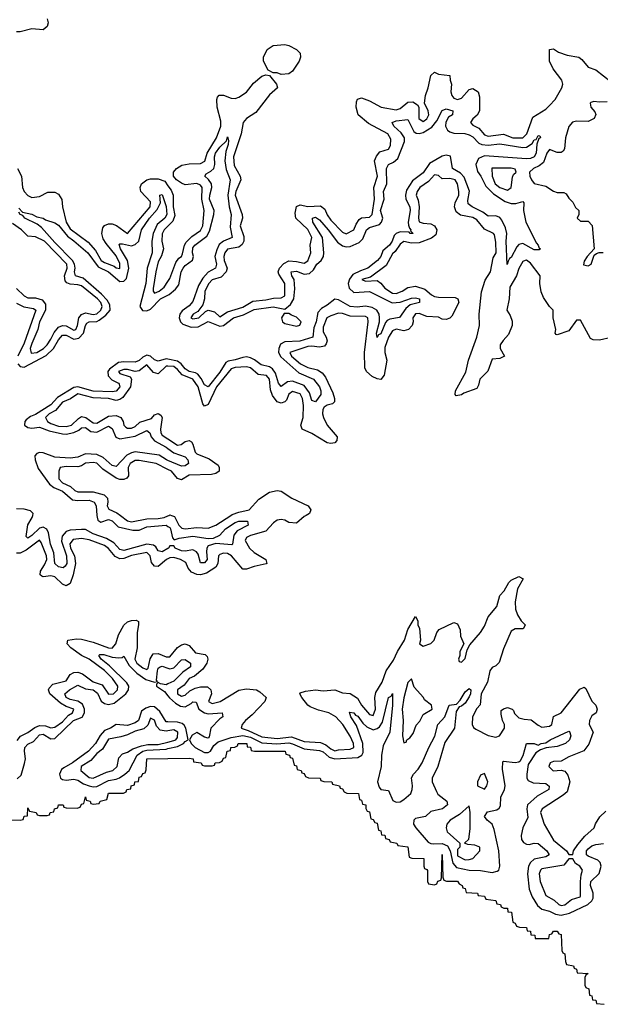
# Model space of a CAD drawing. Header units: inches. Extents: x 2710751 to 2829008, y 857003 to 965602.
# Tile 277 of 320: x 2789227 to 2792254, y 877450 to 882586. Entities that reach past the tile are written whole.
import ezdxf

# ---------------------------------------------------------------- set-up
doc = ezdxf.new("R2010")
doc.units = ezdxf.units.IN
doc.header["$MEASUREMENT"] = 0
for name, color, linetype in [('C7887', 7, 'Continuous'), ('C7888', 7, 'Continuous'), ('C7897', 7, 'Continuous'), ('C7898', 7, 'Continuous')]:
    doc.layers.add(name, color=color, linetype=linetype)

msp = doc.modelspace()

# ---------------------------------------------------------------- linework, layer by layer
at = {"layer": 'C7887', "color": 2}
for points, elevation in [([(2790000, 879828.3), (2789969.7, 879809.6), (2789950, 879815.1), (2789936.6, 879836.6), (2789924.7, 879844.7), (2789890, 879849.8), (2789770, 879817.4), (2789750, 879822.4), (2789717.2, 879857.2), (2789679.6, 879879.6), (2789610, 879904.2), (2789570, 879926.3), (2789550, 879926.6), (2789490, 879922.6), (2789470, 879916.9), (2789449, 879891), (2789445.1, 879865.1), (2789471.2, 879790), (2789472.6, 879750), (2789465.1, 879734.9), (2789453.1, 879726.9), (2789430, 879731.6), (2789409.8, 879749.8), (2789405.4, 879805.4), (2789387.6, 879850), (2789377.7, 879910), (2789368.5, 879928.5), (2789350, 879939.6), (2789330, 879934), (2789290, 879894.7), (2789270, 879881.6), (2789260.7, 879890), (2789270, 879950.7), (2789292.3, 879990), (2789295.1, 880000)], 2), ([(2789629.5, 880000), (2789630.4, 879990.4), (2789635.5, 879975.5), (2789650, 879965.5), (2789690, 879978.7), (2789710, 879972.2), (2789739.9, 879939.9), (2789817.4, 879922.6), (2789850, 879923.8), (2789890, 879940.3), (2789990, 879948.7), (2790000, 879942.9)], 2), ([(2789753, 880000), (2789790, 879972), (2789810, 879967.1), (2789890, 879982.4), (2789950, 879984.2), (2789981.2, 879990), (2790000, 879998.1)], 6), ([(2790000, 879773.5), (2789993, 879770), (2789950, 879733.6), (2789930, 879734.5), (2789915.1, 879755.1), (2789907.6, 879790), (2789890, 879806), (2789810, 879791.6), (2789770, 879775), (2789750, 879774), (2789725.8, 879785.8), (2789690, 879826.9), (2789670, 879842.4), (2789590, 879872.7), (2789550, 879879.8), (2789505.2, 879874.8), (2789488.6, 879851.4), (2789491.5, 879830), (2789513.4, 879790), (2789518.9, 879750), (2789506.3, 879690), (2789490, 879645.2), (2789470, 879632.3), (2789450, 879640.9), (2789410, 879680.5), (2789390, 879684.2), (2789350, 879679.3), (2789342.5, 879682.5), (2789334, 879690), (2789336, 879710), (2789357.4, 879742.6), (2789368, 879770), (2789366.6, 879790), (2789339.1, 879859.1), (2789330, 879871.6), (2789260.7, 879819.3), (2789230, 879802.4), (2789210, 879802.9)], 6), ([(2789213.9, 878826.1), (2789231.2, 878848.8), (2789270, 878868.4), (2789305.4, 878894.6), (2789330, 878903.6), (2789362.4, 878902.4), (2789390, 878892.2), (2789410, 878895.3), (2789450, 878924), (2789482, 878958), (2789502, 878970), (2789509.2, 878990), (2789470, 879003.1), (2789440.4, 879020.4), (2789384.5, 879070), (2789377, 879090), (2789380.5, 879099.5), (2789400.4, 879119.6), (2789470, 879138), (2789489.7, 879170.3), (2789510, 879181.3), (2789530, 879183.1), (2789554.3, 879174.3), (2789610, 879132.2), (2789657.2, 879117.2), (2789690, 879067), (2789716.2, 879070), (2789738, 879090), (2789739.7, 879110), (2789710.9, 879150), (2789670, 879190.9), (2789590, 879249.7), (2789549.8, 879269.7), (2789493.2, 879310), (2789475.3, 879330), (2789478, 879350), (2789523.9, 879356.1), (2789550, 879354.4), (2789610, 879338.3), (2789690, 879309.2), (2789710, 879307.8), (2789727.8, 879330), (2789742, 879378), (2789770, 879428), (2789790, 879444.4), (2789810, 879452.7), (2789833.7, 879453.7), (2789846, 879446), (2789847.3, 879430), (2789840.4, 879390), (2789840.3, 879310), (2789828.1, 879250), (2789838.7, 879230), (2789870, 879204.2), (2789890, 879196.3), (2789896.4, 879203.6), (2789907.8, 879252.2), (2789922.7, 879277.3), (2789950, 879280.4), (2789990, 879262.4), (2790000, 879262.7)], 6), ([(2789214.8, 878625.3), (2789234.2, 878645.8), (2789253.2, 878706.8), (2789258, 878730), (2789252.6, 878770), (2789254.7, 878790), (2789270, 878806.7), (2789298.4, 878821.6), (2789330, 878855.6), (2789350, 878858.9), (2789390, 878834.6), (2789410, 878836.5), (2789508, 878930), (2789552.6, 878947.4), (2789565.4, 878970), (2789565.7, 878990), (2789555.5, 879015.5), (2789531.2, 879031.2), (2789490, 879039.1), (2789469.7, 879050), (2789462.9, 879070), (2789486.6, 879090), (2789530, 879114.8), (2789570, 879095.8), (2789610, 879090.2), (2789632.7, 879072.7), (2789651.4, 879031.4), (2789670, 879018.7), (2789690, 879014.3), (2789719, 879021), (2789780.5, 879070), (2789794, 879090), (2789797, 879110), (2789786.6, 879126.6), (2789695.6, 879215.5), (2789651.8, 879250), (2789639.3, 879270), (2789645.1, 879274.9), (2789665.6, 879274.4), (2789710, 879260.3), (2789743.6, 879256.4), (2789760.9, 879259.1), (2789770, 879266), (2789797.5, 879217.5), (2789837.5, 879177.5), (2789884.4, 879144.4), (2789929.2, 879130.8), (2789946, 879134), (2789940.9, 879140.9), (2789946.4, 879190), (2789950, 879202.8), (2789959, 879210), (2789970, 879213.4), (2790000, 879203.6)], 2), ([(2790000, 879122), (2789990, 879117.2), (2789961.2, 879121.2), (2789950, 879128), (2789941, 879119), (2789941, 879110), (2789982, 879082), (2790000, 879058.2)], 2), ([(2790000, 878923.8), (2789990, 878924.2), (2789957.7, 878977.7), (2789930, 879002.4), (2789910, 879003.5), (2789884.8, 878995.2), (2789861.5, 878978.5), (2789846, 878930), (2789830, 878918.9), (2789790, 878904), (2789730, 878909.3), (2789701, 878890), (2789670, 878877.6), (2789647.1, 878852.9), (2789622, 878810), (2789586.7, 878770), (2789503, 878710), (2789456.9, 878683.1), (2789445.8, 878674.2), (2789435.3, 878650), (2789440.5, 878630), (2789450, 878623.1), (2789470, 878619.6), (2789510, 878623.6), (2789530, 878618.9), (2789559.4, 878599.4), (2789588.7, 878588.7), (2789610, 878584.2), (2789630, 878586.9), (2789690, 878618), (2789730, 878624.4), (2789748.2, 878631.8), (2789775.1, 878650), (2789797.3, 878670), (2789839.3, 878750), (2789869.9, 878770.1), (2789890, 878775.8), (2789990, 878781.6), (2790000, 878783.9)], 2), ([(2790000, 878876.9), (2789990, 878875.3), (2789960.3, 878880.3), (2789940.4, 878900.4), (2789930, 878932.7), (2789910, 878942.7), (2789894.6, 878905.4), (2789873.9, 878886.1), (2789830, 878874.2), (2789790, 878855.4), (2789754.9, 878845.1), (2789690, 878833), (2789659.1, 878780.9), (2789630, 878758), (2789597.8, 878722.2), (2789548.5, 878690), (2789545.5, 878670), (2789590, 878633.4), (2789610, 878628.9), (2789679.1, 878660.9), (2789712.7, 878670), (2789735.1, 878690), (2789744.5, 878735.5), (2789763.3, 878756.7), (2789790, 878766), (2789817.3, 878782.8), (2789862.2, 878797.8), (2789895.7, 878804.3), (2789950, 878806), (2790000, 878818)], 6), ([(2789132, 878412), (2789229, 878411), (2789246, 878414), (2789250, 878431.3), (2789267.3, 878432.7), (2789270, 878474), (2789278, 878458), (2789314, 878450), (2789318, 878438), (2789330, 878434), (2789370, 878434), (2789382, 878438), (2789386, 878450), (2789406, 878454), (2789408, 878470), (2789426, 878474), (2789430, 878490.8), (2789454, 878490), (2789458, 878478), (2789470, 878474), (2789527.3, 878472.7), (2789542, 878478), (2789550, 878494), (2789562, 878498), (2789570, 878532), (2789574, 878514), (2789594, 878510), (2789598, 878498), (2789610, 878494), (2789642, 878498), (2789646, 878510), (2789682, 878518), (2789690, 878551.3), (2789768, 878552), (2789782, 878558), (2789786, 878570), (2789806, 878574), (2789808, 878590), (2789826, 878594), (2789828, 878610), (2789847.3, 878612.7), (2789850, 878634), (2789862, 878638), (2789870, 878654), (2789882, 878658), (2789887.3, 878672.7), (2789890, 878730.4), (2790000, 878732.2)], -2)]:
    msp.add_lwpolyline(points, dxfattribs=dict(at, elevation=elevation))
at = {"layer": 'C7888', "color": 2}
for points, elevation in [([(2789370.5, 882590), (2789376.3, 882570), (2789370.7, 882550), (2789350, 882532.3), (2789290, 882538.3), (2789230, 882522.6), (2789210, 882521.7)], 6), ([(2789215.3, 881810), (2789237, 881770), (2789242.6, 881710), (2789250.5, 881690), (2789270, 881668), (2789290, 881659.1), (2789330, 881662.8), (2789374.6, 881685.4), (2789410, 881686), (2789430, 881676), (2789447.1, 881647.1), (2789450.7, 881610), (2789468.9, 881530), (2789490, 881494.9), (2789584.7, 881424.7), (2789621.8, 881381.8), (2789652.7, 881330), (2789670, 881318.9), (2789719.9, 881299.9), (2789730, 881290.7), (2789750, 881287.3), (2789750, 881313.2), (2789730, 881353.6), (2789677.7, 881417.7), (2789663.3, 881443.3), (2789655.6, 881470), (2789660.5, 881499.5), (2789670, 881513), (2789690, 881520.4), (2789710, 881521.3), (2789731.8, 881511.8), (2789790, 881470.8), (2789907.8, 881610), (2789910, 881635.1), (2789859.5, 881690), (2789854.5, 881710), (2789862.7, 881730), (2789889.6, 881750.4), (2789910, 881756.3), (2789950, 881756.3), (2789983.1, 881743.1), (2790000, 881719)], 6), ([(2789222, 881602), (2789242, 881582), (2789290, 881570.5), (2789316.8, 881556.8), (2789350, 881550.7), (2789361.4, 881541.4), (2789410, 881526.7), (2789430, 881513.4), (2789475.8, 881455.8), (2789510, 881432.6), (2789582.3, 881370), (2789636.3, 881296.3), (2789690.3, 881270), (2789750, 881220.3), (2789770, 881221.3), (2789784.2, 881235.8), (2789796.4, 881290), (2789789.8, 881330), (2789753, 881390), (2789746.5, 881413.5), (2789750, 881417.3), (2789763.9, 881416.1), (2789810, 881406.3), (2789830, 881413.7), (2789847.8, 881430), (2789862.3, 881490), (2789904.8, 881550), (2789944.1, 881595.9), (2789960.5, 881630), (2789958, 881670), (2789970, 881673.4), (2789990, 881611.3), (2789994.2, 881570), (2789983.7, 881550), (2789943.1, 881516.9), (2789922.3, 881470), (2789916.5, 881430), (2789918.3, 881370), (2789892.4, 881290), (2789885.2, 881210), (2789853.4, 881090), (2789868.1, 881068.1), (2789890, 881067.2), (2789910, 881076.5), (2789962, 881130), (2790000, 881149.2)], 2), ([(2789218, 880790), (2789230, 880777), (2789250, 880774), (2789366, 880834), (2789403.9, 880870), (2789430, 880916.4), (2789450, 880940.9), (2789470, 880940.3), (2789510, 880920.2), (2789535.8, 880924.2), (2789559.8, 880950), (2789569.8, 880990.2), (2789578, 881002), (2789589.8, 881010.2), (2789630, 881012.1), (2789642, 881018), (2789676.3, 881043.7), (2789699.1, 881070), (2789697.8, 881097.8), (2789682.8, 881122.8), (2789654.3, 881154.3), (2789557.5, 881237.5), (2789518, 881250), (2789512.8, 881270), (2789517.3, 881290), (2789513.7, 881310), (2789502.7, 881330), (2789410, 881423.1), (2789341.2, 881501.2), (2789318.9, 881518.9), (2789254, 881550), (2789243.7, 881563.7), (2789229.2, 881570), (2789222, 881582)], 2), ([(2789210, 881182.8), (2789250, 881144.9), (2789270, 881134.8), (2789310, 881135.5), (2789343.9, 881123.9), (2789362.4, 881102.4), (2789362, 881070), (2789330.4, 881010), (2789322, 880970), (2789290, 880897.2), (2789282.6, 880870), (2789287.2, 880847.2), (2789317.2, 880850), (2789351.2, 880870), (2789370, 880890.6), (2789390, 880919.1), (2789406.2, 880953.8), (2789430, 880982.4), (2789450, 880990.4), (2789470, 880988.9), (2789510, 880966), (2789519.3, 880970), (2789529.5, 880990), (2789535.8, 881030), (2789550, 881048.4), (2789570, 881057), (2789610, 881048.1), (2789630, 881052.2), (2789651, 881070), (2789657.3, 881090), (2789650.8, 881110), (2789632.1, 881130), (2789550, 881197.2), (2789530, 881203.5), (2789490, 881206.3), (2789473.5, 881213.5), (2789463.9, 881223.9), (2789460.5, 881250), (2789475.3, 881290), (2789473.1, 881310), (2789355.8, 881430), (2789310, 881452.8), (2789270, 881456), (2789236, 881490), (2789190, 881522)], 6), ([(2790000, 881508.9), (2789980.4, 881490), (2789970, 881468), (2789968.7, 881430), (2789976.3, 881390), (2789966.1, 881353.9), (2789950, 881322), (2789937.1, 881270), (2789922.9, 881182.9), (2789922.4, 881170), (2789930, 881159.1), (2789954.5, 881170), (2789979.6, 881190), (2790000, 881220.9)], 6), ([(2789210, 881108), (2789248.1, 881088.1), (2789298.6, 881078.6), (2789311.6, 881070), (2789250, 880898), (2789217.3, 880830)], 2), ([(2790000, 880814.2), (2789990, 880816.1), (2789950, 880805.1), (2789930, 880811.8), (2789910, 880831.5), (2789890, 880835.8), (2789870, 880825.7), (2789850, 880807.4), (2789830, 880798.7), (2789770, 880801.1), (2789743, 880797), (2789696.3, 880763.7), (2789687.6, 880750), (2789688.4, 880728.4), (2789707, 880707), (2789743, 880690), (2789745.1, 880685.1), (2789748.5, 880670), (2789730, 880648.6), (2789710, 880645), (2789610, 880648.2), (2789530, 880670.8), (2789510, 880667.8), (2789424.4, 880615.6), (2789390, 880576.8), (2789310, 880526.4), (2789283.4, 880516.6), (2789261.3, 880498.7), (2789254.9, 880490), (2789252.7, 880470), (2789270, 880458), (2789290, 880455.3), (2789330, 880460.3), (2789381.2, 880441.2), (2789450, 880425.5), (2789470, 880424.4), (2789510, 880432.2), (2789535.9, 880444.1), (2789550, 880457), (2789570, 880458.7), (2789598.4, 880438.4), (2789630, 880433.6), (2789690, 880465.3), (2789710, 880454), (2789728.1, 880408.1), (2789750, 880398.9), (2789830, 880413.4), (2789890, 880442.4), (2789905.5, 880430), (2789912.9, 880410), (2789929.3, 880389.3), (2789990, 880356.5), (2790000, 880349.1)], 2), ([(2790000, 880778.5), (2789990, 880779.3), (2789950, 880738.7), (2789924.7, 880744.7), (2789890, 880785.1), (2789850, 880754.7), (2789830, 880751.2), (2789790, 880761.3), (2789770, 880761.6), (2789743, 880750), (2789750, 880740.7), (2789802.4, 880722.4), (2789810.5, 880710), (2789804.2, 880670), (2789764.2, 880615.8), (2789750, 880605.1), (2789730, 880599.7), (2789690, 880609.6), (2789610, 880612.7), (2789530, 880634), (2789491.3, 880608.7), (2789450.5, 880590), (2789413.1, 880546.9), (2789381.6, 880530), (2789362.4, 880510), (2789373, 880490), (2789390, 880480.3), (2789430, 880466), (2789470, 880463.9), (2789498, 880470), (2789534, 880506), (2789550, 880515.8), (2789571.6, 880511.6), (2789610, 880482.6), (2789630, 880481.1), (2789690, 880517.1), (2789730, 880521.3), (2789754, 880510), (2789766, 880490), (2789770.7, 880470), (2789780.3, 880460.3), (2789790, 880455.5), (2789810, 880454.9), (2789830, 880464.4), (2789853.6, 880486.4), (2789913.6, 880506.4), (2789930, 880524), (2789950, 880530.8), (2789963.5, 880523.5), (2789970.5, 880510.5), (2789961.3, 880450), (2789962.4, 880430), (2789970, 880419.1), (2790000, 880399.4)], 6), ([(2790000, 880286.7), (2789992.3, 880290), (2789954.6, 880314.6), (2789829, 880331), (2789810, 880327.2), (2789786.3, 880313.7), (2789730, 880255.1), (2789710, 880260.4), (2789662.4, 880302.4), (2789630, 880318), (2789570, 880320.4), (2789530, 880303.5), (2789490, 880298), (2789410, 880303.1), (2789350, 880325.7), (2789330, 880327.8), (2789316.4, 880323.6), (2789306.7, 880310), (2789307.2, 880290), (2789324.1, 880244.1), (2789382.9, 880162.9), (2789405.1, 880145.1), (2789450, 880126), (2789502, 880082), (2789530, 880078), (2789590, 880079), (2789615.5, 880070), (2789625.3, 880050), (2789629.5, 880000)], 2), ([(2790000, 880239.3), (2789939.3, 880270), (2789850, 880287.3), (2789830, 880287.3), (2789802.4, 880270), (2789792.7, 880250), (2789794, 880206), (2789786, 880194), (2789770, 880186.6), (2789750, 880186.6), (2789730, 880195.1), (2789661.4, 880241.4), (2789630, 880272.4), (2789610, 880276.4), (2789570, 880272.6), (2789550, 880258.4), (2789530, 880252.8), (2789470, 880255.4), (2789438, 880250), (2789430.8, 880230), (2789430.7, 880190), (2789450.7, 880170), (2789491.7, 880151.7), (2789514, 880130), (2789530, 880123.1), (2789610, 880122.3), (2789667.7, 880107.7), (2789684.4, 880090), (2789687, 880070), (2789683.1, 880050), (2789692.2, 880032.2), (2789734.2, 880014.2), (2789753, 880000)], 6), ([(2789295.1, 880000), (2789298, 880010), (2789283.3, 880023.3), (2789250, 880033.3), (2789210, 880034)], 2)]:
    msp.add_lwpolyline(points, dxfattribs=dict(at, elevation=elevation))
at = {"layer": 'C7897', "color": 2}
for points, elevation in [([(2790720.5, 880000), (2790710, 879994), (2790670, 879959.3), (2790630, 879962.7), (2790610, 879974.5), (2790590, 879979.5), (2790570, 879975.6), (2790550, 879960.9), (2790510, 879918.4), (2790430, 879895.8), (2790410, 879885.2), (2790402.4, 879870), (2790424.9, 879830), (2790450, 879806), (2790511, 879770), (2790516, 879750), (2790512.7, 879747.3), (2790450, 879733.6), (2790410, 879719.5), (2790390, 879719.3), (2790331.6, 879790), (2790310, 879801.1), (2790290, 879803.5), (2790270, 879796.9), (2790263.1, 879790), (2790260.4, 879750), (2790250.3, 879729.7), (2790201.2, 879698.8), (2790170, 879689.6), (2790150, 879691.2), (2790123.5, 879703.5), (2790105.1, 879725.1), (2790093.9, 879753.9), (2790065.2, 879770), (2790030, 879779.7), (2790010, 879778.5), (2790000, 879773.5)], 6), ([(2790000, 879998.1), (2790004.4, 880000)], 6), ([(2790000, 879942.9), (2790010, 879937.1), (2790014.3, 879930), (2790023.5, 879883.5), (2790032, 879872), (2790058.9, 879881.1), (2790130, 879891.3), (2790210, 879880.5), (2790238, 879882), (2790270, 879896.3), (2790300.7, 879930), (2790350, 879963.7), (2790370, 879970.2), (2790414, 879970), (2790418, 879950), (2790361, 879919), (2790343.1, 879896.9), (2790337.3, 879850), (2790333.5, 879846.5), (2790250, 879854), (2790210, 879841.2), (2790203, 879830), (2790200.4, 879810), (2790203.8, 879770), (2790190, 879752.3), (2790170, 879753.2), (2790157.4, 879797.4), (2790149.7, 879809.7), (2790130, 879820.5), (2790090, 879813.3), (2790070, 879815.1), (2790037.2, 879830), (2790030, 879842), (2790010, 879842), (2790002.8, 879830), (2790000, 879828.3)], 2), ([(2790018, 880000), (2790034.9, 879994.9), (2790057, 879950), (2790073.3, 879933.3), (2790090, 879929.2), (2790150, 879936.5), (2790210, 879934), (2790249.3, 879950), (2790328.4, 880000)], 6), ([(2790000, 879262.7), (2790010, 879263), (2790049.7, 879310.3), (2790070, 879325.5), (2790090, 879330.6), (2790110, 879320.7), (2790143.6, 879283.6), (2790194.4, 879274.4), (2790204.9, 879264.9), (2790208, 879250), (2790202.4, 879230), (2790181.8, 879198.2), (2790137.7, 879162.2), (2790110, 879149.3), (2790084.6, 879115.4), (2790050.8, 879090), (2790050, 879068.7), (2790070, 879058), (2790090, 879063), (2790114.2, 879085.8), (2790141.5, 879098.6), (2790170, 879106.7), (2790206, 879106), (2790224, 879090), (2790228, 879070), (2790211, 879030), (2790230, 879019.1), (2790273.2, 879030), (2790370, 879088), (2790410, 879096.3), (2790462, 879090), (2790479.9, 879079.9), (2790511.3, 879050), (2790506, 879030), (2790439.5, 878960.5), (2790404, 878930), (2790387.3, 878910), (2790381, 878890), (2790418.8, 878878.8), (2790490, 878844.5), (2790570, 878837.3), (2790644.5, 878844.5), (2790710, 878821.5), (2790795.1, 878815.1), (2790823.7, 878803.7), (2790850, 878781.7), (2790870, 878772), (2790890, 878777.6), (2790950, 878780.4), (2790969.2, 878790), (2790966.6, 878810), (2790950, 878849), (2790911.5, 878910), (2790874.5, 878950), (2790839, 878970), (2790784.2, 878984.2), (2790741.2, 879001.2), (2790729, 879010), (2790698, 879050), (2790688, 879070), (2790690, 879074), (2790716.4, 879083.6), (2790769.2, 879090.8), (2790810, 879084.9), (2790869.3, 879090.7), (2790910, 879075.5), (2790950, 879070.5), (2790987.6, 879047.6), (2791010, 879010.7), (2791050, 878962), (2791070, 878956), (2791081.6, 878990), (2791078.4, 879050), (2791083.3, 879076.7), (2791116.2, 879130), (2791137, 879190), (2791175.1, 879244.9), (2791196.2, 879290), (2791232.7, 879350), (2791250, 879404.7), (2791290, 879472), (2791302, 879450), (2791302, 879430), (2791310.7, 879410), (2791316, 879350), (2791312, 879330), (2791330, 879318), (2791370, 879332), (2791388, 879350), (2791402, 879390), (2791414.6, 879405.4), (2791490, 879442), (2791510, 879434), (2791523.6, 879403.6), (2791524.7, 879370), (2791542, 879330), (2791522, 879290), (2791522, 879270), (2791514, 879250), (2791518, 879238), (2791530, 879234), (2791550, 879254), (2791560.4, 879299.6), (2791574.6, 879325.4), (2791628.7, 879390), (2791650, 879422), (2791669.3, 879470.7), (2791714.8, 879525.2), (2791730, 879582), (2791753.6, 879606.4), (2791778, 879650), (2791790, 879662), (2791830, 879682), (2791852, 879670), (2791822.8, 879617.2), (2791810.8, 879550), (2791811.1, 879511.1), (2791822, 879482), (2791842, 879450), (2791862, 879430), (2791859.6, 879420.4), (2791851.1, 879408.9), (2791810, 879409.3), (2791790, 879396), (2791750, 879304), (2791726.5, 879233.5), (2791710, 879216.2), (2791690, 879206.6), (2791678.4, 879190), (2791665.7, 879130), (2791632.4, 879070), (2791627.9, 879012.1), (2791610, 878993.2), (2791587, 878950), (2791586, 878910), (2791593.7, 878893.7), (2791604.4, 878884.4), (2791670, 878852.7), (2791710, 878844), (2791728, 878850), (2791755.3, 878890), (2791755.3, 878910), (2791744, 878930), (2791736.4, 878963.6), (2791738, 878982), (2791748.7, 878991.3), (2791770, 878998), (2791794, 878990), (2791802, 878982), (2791806.4, 878966.4), (2791830, 878944.7), (2791856.9, 878936.9), (2791894.4, 878934.4), (2791930, 878906), (2791950, 878896), (2791990, 878901), (2792002, 878910), (2792009.3, 878950.7), (2792050, 878970.8), (2792146.8, 879093.2), (2792170, 879104.7), (2792178, 879098), (2792210, 879031.3), (2792231.3, 879010), (2792238, 878990), (2792232, 878970), (2792210, 878955.3), (2792197.3, 878930), (2792196, 878910), (2792216, 878870), (2792193.4, 878806.6), (2792167.5, 878772.5), (2792090, 878741.2), (2792050, 878719), (2792010, 878717.2), (2791992, 878710), (2791986, 878690), (2792008.1, 878668.1), (2792050, 878671.3), (2792070, 878666), (2792085.2, 878645.2), (2792094.8, 878610), (2792081, 878559), (2792059.9, 878540.1), (2791951.3, 878470), (2791942.8, 878450), (2791961, 878390), (2792010, 878306.8), (2792078, 878250), (2792090, 878232), (2792110, 878232), (2792115.1, 878250), (2792137.1, 878282.9), (2792173.8, 878326.2), (2792222, 878370), (2792229.1, 878390.9), (2792252, 878428), (2792282.5, 878457.5)], 6), ([(2790000, 879203.6), (2790010, 879200.4), (2790030, 879205.5), (2790070, 879246), (2790090, 879248.2), (2790117.1, 879230), (2790118.4, 879210), (2790078.4, 879181.6), (2790030, 879136.2), (2790000, 879122)], 2), ([(2790000, 879058.2), (2790007.8, 879047.8), (2790040, 879020), (2790065.1, 879005.1), (2790090, 879002), (2790121.5, 879018.6), (2790130, 879027.7), (2790146.8, 879026.8), (2790161.3, 878990), (2790190, 878970.2), (2790210, 878965.7), (2790282, 878970), (2790286, 878950), (2790270, 878939.3), (2790223.8, 878890), (2790214.9, 878845.1), (2790210, 878839), (2790190, 878843.6), (2790150, 878867), (2790126.2, 878853.8), (2790113, 878830), (2790121.3, 878810), (2790142.3, 878790), (2790190, 878763.5), (2790210, 878763.6), (2790221.6, 878770), (2790239.5, 878800.5), (2790261.2, 878818.8), (2790330, 878842.5), (2790390, 878852.2), (2790430, 878843.2), (2790490, 878813.5), (2790568, 878808), (2790630, 878813.7), (2790650, 878809.3), (2790710, 878782.6), (2790790, 878774.4), (2790810, 878767), (2790839.9, 878739.9), (2790870, 878731.2), (2790990, 878736.9), (2791011, 878749), (2791017.2, 878762.8), (2791016.4, 878810), (2790983.5, 878903.5), (2790954, 878950), (2790946.3, 878973.7), (2790970, 878970.5), (2790978.5, 878958.5), (2790990, 878953), (2791015.8, 878915.8), (2791037.3, 878897.3), (2791070, 878882.4), (2791090, 878888), (2791102.5, 878897.5), (2791118.5, 878921.5), (2791149.6, 879050), (2791163.1, 879056.9), (2791170, 879071.3), (2791170.3, 879010.3), (2791157.4, 878870), (2791121.5, 878798.5), (2791113.4, 878750), (2791111.8, 878690), (2791093.4, 878610), (2791102, 878582), (2791110, 878571.3), (2791150, 878566), (2791172.3, 878512.3), (2791190, 878503.8), (2791210, 878506.7), (2791230, 878518), (2791266, 878550), (2791274, 878570), (2791275.6, 878590), (2791270, 878630.8), (2791279.6, 878650), (2791303.9, 878676.1), (2791326, 878710), (2791359.6, 878790), (2791391.1, 878848.9), (2791406.9, 878910), (2791443.5, 878950), (2791466.6, 879010), (2791504, 879016), (2791523.7, 879036.3), (2791550, 879080.7), (2791570, 879097.3), (2791578.8, 879090), (2791577.1, 879070), (2791570, 879054), (2791550, 879021.2), (2791530, 879005.2), (2791518, 879002), (2791502, 878978), (2791494, 878890), (2791444, 878816), (2791407, 878690), (2791377.6, 878630), (2791377.6, 878610), (2791399.4, 878559.4), (2791406.9, 878546.9), (2791453.4, 878510), (2791457.3, 878490), (2791431, 878470), (2791370, 878456.2), (2791342.8, 878430), (2791290, 878419.5), (2791281.6, 878410), (2791280.4, 878390), (2791292.2, 878370), (2791356.5, 878296.5), (2791370, 878288.7), (2791386.5, 878286.5), (2791430, 878289.2), (2791456.7, 878276.7), (2791470.8, 878250.8), (2791486, 878186), (2791504, 878164), (2791570, 878149), (2791630, 878148.7), (2791690, 878138), (2791716.3, 878143.7), (2791725.1, 878150), (2791729.7, 878170), (2791725.4, 878250), (2791701.6, 878361.6), (2791689.7, 878389.7), (2791663.7, 878410), (2791649.7, 878430), (2791666.7, 878453.3), (2791714.9, 878465.1), (2791727.6, 878472.4), (2791734, 878486), (2791736.2, 878530), (2791755.1, 878570), (2791758, 878590), (2791743.7, 878676.3), (2791746, 878714), (2791750, 878718), (2791810, 878710.4), (2791830, 878714.8), (2791838.4, 878721.6), (2791852.5, 878747.5), (2791870, 878811), (2791910, 878811), (2791930, 878802), (2791946, 878810), (2791970, 878814), (2791993.2, 878830), (2792090, 878874.8), (2792093, 878873), (2792100.7, 878850), (2792093.4, 878830), (2792073.4, 878810), (2792030, 878794), (2791972.5, 878787.5), (2791942, 878778), (2791918, 878762), (2791878.5, 878701.5), (2791870.6, 878650), (2791870.7, 878630), (2791877.3, 878617.3), (2791904.7, 878604.7), (2791970, 878601.6), (2791987.1, 878587.1), (2791984.9, 878570), (2791924.8, 878535.2), (2791874.4, 878490), (2791870.3, 878470), (2791875.4, 878424.6), (2791850.3, 878370), (2791841.3, 878330), (2791843, 878310), (2791854, 878294), (2791870, 878284.9), (2791883.4, 878283.4), (2791910, 878290.3), (2791930, 878288), (2791974.9, 878250), (2791987.3, 878230), (2791970, 878219.6), (2791910, 878207.8), (2791890.2, 878189.8), (2791879.5, 878170), (2791874.3, 878130), (2791882.4, 878050), (2791899.5, 878010), (2791926.1, 877966.1), (2791950, 877946.4), (2791990, 877935.3), (2792020, 877920), (2792050, 877915.6), (2792094.1, 877925.9), (2792188.9, 877971.1), (2792209.7, 877990), (2792216.4, 878003.6), (2792216.9, 878030), (2792202.2, 878070), (2792204.7, 878090), (2792247.6, 878132.4), (2792259.1, 878170), (2792253.3, 878190), (2792242, 878202), (2792190, 878222.4), (2792181.6, 878230), (2792181.3, 878250), (2792190, 878261.6), (2792210, 878276), (2792230, 878283.7), (2792270, 878288.2)], 2), ([(2790000, 878783.9), (2790050, 878795.4), (2790080.5, 878810), (2790090, 878821.6), (2790105.2, 878830), (2790093.2, 878890), (2790085.4, 878905.4), (2790074, 878914), (2790050, 878921.7), (2790000, 878923.8)], 2), ([(2790000, 878818), (2790030, 878825.2), (2790040.7, 878830), (2790050, 878842), (2790050.9, 878870), (2790030, 878881.7), (2790000, 878876.9)], 6), ([(2790000, 878732.2), (2790110, 878734), (2790132, 878730), (2790134, 878714), (2790174, 878710), (2790178, 878698), (2790190, 878694), (2790230, 878694), (2790242, 878698), (2790246, 878710), (2790268.4, 878711.6), (2790282, 878718), (2790290, 878734), (2790302, 878738), (2790308, 878770), (2790326, 878774), (2790328, 878790), (2790348.7, 878791.3), (2790362, 878798), (2790366, 878810), (2790411.3, 878810), (2790412.7, 878792.7), (2790430, 878791.3), (2790434, 878774), (2790451.1, 878771.1), (2790612, 878770), (2790614, 878754), (2790634, 878750), (2790638, 878738), (2790650, 878734), (2790658, 878698), (2790670, 878694), (2790674, 878674), (2790694, 878670), (2790698, 878658), (2790710, 878654), (2790718, 878638), (2790732, 878632), (2790794, 878630), (2790798, 878618), (2790812.7, 878612.7), (2790854, 878610), (2790858, 878598), (2790894, 878590), (2790898, 878578), (2790910, 878574), (2790918, 878558), (2790932, 878552), (2790994, 878550), (2790998, 878518), (2791010, 878514), (2791014, 878494), (2791031.3, 878490), (2791032, 878472), (2791038, 878458), (2791050, 878454), (2791058, 878418), (2791070, 878414), (2791078, 878398), (2791090, 878394), (2791098, 878358), (2791110, 878354), (2791114, 878334), (2791130, 878332), (2791134, 878314), (2791154, 878310), (2791158, 878298), (2791194, 878290), (2791198, 878278), (2791250, 878272), (2791258, 878218), (2791272, 878212), (2791334, 878210), (2791334, 878170), (2791338, 878158), (2791350, 878154), (2791352.7, 878147.3), (2791354, 878090), (2791358, 878078), (2791390, 878074), (2791402, 878078), (2791407.3, 878092.7), (2791422, 878098), (2791426, 878110), (2791430, 878230.6), (2791432.7, 878112.7), (2791438, 878098), (2791452.7, 878092.7), (2791510, 878092), (2791518, 878078), (2791534, 878070), (2791538, 878058), (2791550, 878054), (2791554, 878034), (2791614, 878030), (2791618, 878018), (2791650, 878014), (2791658, 877998), (2791710, 877992), (2791714, 877974), (2791734, 877970), (2791738, 877958), (2791751.6, 877951.6), (2791770, 877951), (2791772.7, 877932.7), (2791791.3, 877930), (2791798, 877878), (2791810, 877874), (2791818, 877858), (2791832, 877852), (2791870, 877851), (2791872.7, 877832.7), (2791890, 877831.3), (2791892.7, 877812.7), (2791912, 877810), (2791914, 877794), (2791986, 877794), (2791990, 877814), (2792002, 877818), (2792010, 877832), (2792030, 877832), (2792038, 877818), (2792050, 877814), (2792054, 877730), (2792058, 877718), (2792070, 877714), (2792072.7, 877672.7), (2792078, 877658), (2792114, 877650), (2792118, 877638), (2792130, 877634), (2792134, 877614), (2792191, 877610), (2792178, 877602), (2792174, 877590), (2792174, 877550), (2792178, 877538), (2792194, 877530), (2792198, 877498), (2792210, 877494), (2792214, 877474), (2792230, 877472), (2792234, 877454), (2792274, 877450)], -2)]:
    msp.add_lwpolyline(points, dxfattribs=dict(at, elevation=elevation))
at = {"layer": 'C7897', "color": 2, "elevation": 6}
for points in [[(2791270, 879148), (2791250, 879128), (2791230, 879048), (2791221.3, 878990), (2791225.5, 878930), (2791222.8, 878850), (2791230, 878814), (2791242, 878818), (2791246, 878830), (2791260.4, 878839.6), (2791278, 878862), (2791294.6, 878905.4), (2791313.6, 878926.4), (2791330, 878962), (2791378, 878990), (2791374, 879010), (2791338, 879038), (2791332.3, 879050), (2791284.5, 879104.5)], [(2791650, 878653.2), (2791630, 878646), (2791614, 878610), (2791614, 878590), (2791650, 878572), (2791662, 878590), (2791668, 878610)], [(2791570, 878486), (2791520.4, 878439.6), (2791470.8, 878410), (2791454.8, 878390), (2791451, 878370), (2791456, 878350), (2791522, 878290), (2791522, 878270), (2791510, 878258), (2791510, 878224), (2791550, 878203.8), (2791570, 878204.9), (2791589.3, 878210.7), (2791626, 878250), (2791626, 878270), (2791600.4, 878280.4), (2791563.1, 878283.1), (2791546, 878290), (2791568.9, 878311.1), (2791575.5, 878364.5), (2791576, 878450)], [(2792110, 878208), (2792090, 878208), (2792064.7, 878175.3), (2791950, 878156), (2791942.8, 878150), (2791934.8, 878130), (2791940.7, 878090), (2791970, 878018), (2792013.2, 877993.2), (2792038, 877970), (2792050, 877965.5), (2792070, 877968.4), (2792104.1, 877995.9), (2792148.9, 878011.1), (2792150, 878014), (2792151.3, 878090), (2792154.5, 878125.5), (2792162, 878150), (2792148, 878170), (2792125.2, 878185.2)]]:
    msp.add_lwpolyline(points, close=True, dxfattribs=at)
at = {"layer": 'C7898', "color": 2}
for points, elevation in [([(2790000, 881220.9), (2790010, 881236), (2790040.6, 881319.4), (2790057.7, 881342.3), (2790070, 881350.8), (2790076.4, 881363.6), (2790085.6, 881410), (2790094.3, 881425.7), (2790125.2, 881454.8), (2790170, 881486.4), (2790181.3, 881510), (2790189.5, 881590), (2790176.4, 881650), (2790178.7, 881710), (2790170, 881722), (2790150, 881731.1), (2790090, 881723.7), (2790070, 881732.3), (2790045.2, 881750), (2790029, 881770), (2790029, 881790), (2790044, 881810), (2790073.4, 881826.6), (2790110, 881834), (2790170, 881835.3), (2790193, 881847), (2790205.1, 881890), (2790253.5, 881970), (2790275.8, 882030), (2790276.5, 882056.5), (2790256.2, 882130), (2790255.3, 882170), (2790258, 882182), (2790267.3, 882192.7), (2790290, 882192), (2790330, 882176.4), (2790350, 882175.3), (2790370, 882182.3), (2790410, 882207), (2790446, 882254), (2790489.2, 882290.8), (2790510, 882298), (2790530, 882294), (2790566, 882250), (2790571, 882230), (2790530, 882194.5), (2790459.1, 882100.9), (2790409.3, 882070.7), (2790392.4, 882050), (2790381.5, 881990), (2790341.3, 881870), (2790345.1, 881825.1), (2790376.4, 881770), (2790380.3, 881750), (2790353.4, 881690), (2790350.3, 881670), (2790387, 881570), (2790388.7, 881550), (2790376.4, 881510), (2790395.2, 881455.3), (2790395.3, 881430), (2790386.8, 881413.2), (2790370, 881399.7), (2790310, 881389.5), (2790297, 881370), (2790292.2, 881350), (2790294, 881330), (2790308.7, 881290), (2790303.1, 881270), (2790277.4, 881242.6), (2790230, 881229.5), (2790212.7, 881210), (2790192.7, 881170), (2790190.7, 881130), (2790182.4, 881097.6), (2790155.6, 881064.4), (2790130.8, 881050), (2790118.8, 881030), (2790130, 881025.3), (2790161.2, 881030), (2790196.1, 881063.9), (2790210, 881070.8), (2790242.6, 881062.6), (2790270, 881035.5), (2790310, 881062.6), (2790390, 881085.5), (2790443.3, 881116.7), (2790510, 881124.4), (2790550, 881134), (2790590, 881134.9), (2790610, 881144.9), (2790609.5, 881210), (2790577.7, 881257.7), (2790574.7, 881270), (2790582.4, 881290), (2790605.1, 881314.9), (2790630, 881327.2), (2790670, 881324.6), (2790710, 881315.5), (2790730, 881327.7), (2790745.2, 881370), (2790742, 881410), (2790749.4, 881450), (2790730, 881491.6), (2790666.6, 881550), (2790663.3, 881576.7), (2790670, 881611), (2790690, 881620.7), (2790730, 881610.5), (2790795.1, 881615.1), (2790817.4, 881597.4), (2790830, 881567.3), (2790850, 881540.5), (2790910, 881477.3), (2790930, 881468.4), (2790969, 881490), (2790980.5, 881519.5), (2790996.3, 881543.7), (2791010, 881552.7), (2791050, 881555.8), (2791065.6, 881570), (2791076.9, 881650), (2791073.7, 881710), (2791093.3, 881770), (2791076.9, 881850), (2791086.7, 881873.3), (2791104, 881896), (2791150, 881910.8), (2791159.6, 881930), (2791161.7, 881961.7), (2791147, 881990), (2791044.8, 882044.7), (2790992.3, 882090), (2790981.2, 882130), (2790983.1, 882156.9), (2790988.9, 882171.1), (2791010, 882178), (2791050, 882163), (2791111.3, 882130), (2791190, 882116.3), (2791210, 882122), (2791250, 882156.3), (2791277.1, 882157.1), (2791301.6, 882141.6), (2791308, 882130), (2791308.9, 882070), (2791330, 882055.5), (2791350, 882068.2), (2791359.6, 882090), (2791356.2, 882110), (2791337.2, 882150), (2791342.7, 882190), (2791357, 882230), (2791370, 882294), (2791390, 882312), (2791410, 882302), (2791470, 882294), (2791471.3, 882270), (2791478.8, 882250), (2791475.5, 882210), (2791480.4, 882190), (2791490, 882176.3), (2791510, 882168.8), (2791530, 882176.3), (2791570, 882221), (2791590, 882226), (2791618, 882210), (2791623.5, 882183.5), (2791624.9, 882110), (2791612.4, 882087.6), (2791590, 882069), (2791577.3, 882050), (2791590, 882034.8), (2791620.3, 882020.3), (2791650, 881985.3), (2791670, 881977.4), (2791748.9, 881988.9), (2791798, 881970), (2791850, 881968.9), (2791871, 881990), (2791902, 882078), (2791970, 882118.8), (2791990, 882138.8), (2792019.3, 882170), (2792052.7, 882230), (2792059.3, 882250), (2792052.7, 882270), (2792009, 882330), (2791988.7, 882370), (2791988.7, 882430), (2792010, 882434), (2792036.9, 882416.9), (2792080.7, 882400.7), (2792142, 882390), (2792158, 882378), (2792190, 882338), (2792230, 882324.7), (2792310, 882261)], 6), ([(2790000, 881149.2), (2790007.2, 881152.8), (2790040.1, 881179.9), (2790057.3, 881202.8), (2790069.8, 881270), (2790079.1, 881290), (2790090, 881303.7), (2790128.5, 881331.6), (2790133.3, 881350), (2790127.6, 881370), (2790130, 881395.5), (2790140.5, 881410), (2790202.8, 881457.2), (2790216.5, 881483.5), (2790239.1, 881570), (2790240.5, 881590), (2790217.3, 881650), (2790217.7, 881670), (2790228.6, 881710), (2790227.1, 881730), (2790212.3, 881752.3), (2790192.3, 881770), (2790198.6, 881781.4), (2790224.5, 881795.5), (2790239.7, 881810), (2790244.4, 881830), (2790243.1, 881870), (2790248.7, 881890), (2790270, 881920.4), (2790305.4, 881954.6), (2790310, 881974), (2790315.9, 881955.9), (2790314.2, 881934.2), (2790302.5, 881897.5), (2790296.9, 881850), (2790304.5, 881804.5), (2790323.7, 881750), (2790313, 881670), (2790319.5, 881610), (2790330.3, 881570), (2790323.9, 881503.9), (2790335.5, 881450), (2790288.9, 881431.1), (2790267.5, 881412.5), (2790254.3, 881385.7), (2790245.3, 881350), (2790252.7, 881310), (2790248, 881290), (2790210, 881268.5), (2790182.5, 881237.5), (2790160, 881200), (2790130, 881115.1), (2790110, 881093.3), (2790073.7, 881066.3), (2790061.7, 881050), (2790059, 881030), (2790065.7, 881010), (2790077.5, 880997.5), (2790122, 880982), (2790157.1, 880982.9), (2790210, 881011.6), (2790270, 880987.8), (2790290, 880990.2), (2790342, 881030), (2790394.4, 881045.6), (2790450, 881074.4), (2790548.7, 881088.7), (2790610, 881076.3), (2790639.5, 881100.5), (2790655.8, 881130), (2790662.4, 881182.4), (2790658.4, 881230), (2790646, 881250), (2790642.7, 881270), (2790670, 881274.6), (2790710, 881258.4), (2790738, 881262), (2790759, 881281), (2790775.6, 881310), (2790799.5, 881330), (2790811.6, 881350), (2790813.6, 881370), (2790805.1, 881450), (2790756.2, 881530), (2790754, 881550), (2790770, 881555.8), (2790790, 881541.6), (2790836, 881490), (2790884.8, 881424.8), (2790910, 881406.8), (2790930, 881400.5), (2790950, 881403), (2790996.6, 881423.4), (2791016.9, 881443.1), (2791035.1, 881490), (2791050, 881501.6), (2791102.5, 881517.5), (2791114, 881530), (2791120.9, 881550), (2791108.7, 881590), (2791127.1, 881650), (2791123.5, 881690), (2791142, 881730), (2791139.7, 881810), (2791149.7, 881830.3), (2791176.6, 881843.4), (2791198.2, 881861.8), (2791234, 881950), (2791234, 881970), (2791215.6, 881995.6), (2791177.6, 882030), (2791169.4, 882050), (2791190, 882058), (2791250, 882064.9), (2791282.3, 882002.3), (2791294.4, 881994.4), (2791310, 881992.2), (2791330, 881997), (2791375.7, 882024.3), (2791401.5, 882058.5), (2791430, 882111.3), (2791450, 882120.7), (2791484.7, 882110), (2791482.8, 882090), (2791463.1, 882076.9), (2791448.7, 882051.3), (2791446.7, 882030), (2791458, 882010), (2791470, 882000.4), (2791490, 881993.7), (2791548.2, 881991.8), (2791570, 881984.4), (2791590, 881974), (2791621.5, 881941.5), (2791635.6, 881935.6), (2791670, 881931.4), (2791730, 881938.9), (2791850, 881919), (2791870, 881920.3), (2791899.4, 881940.6), (2791910, 881958.8), (2791919.3, 881960.7), (2791930, 881982), (2791939.6, 881979.6), (2791942, 881970), (2791933.7, 881966.3), (2791923, 881937), (2791919.5, 881890), (2791910, 881869.7), (2791890, 881861.1), (2791870, 881860.4), (2791650, 881875.1), (2791618.3, 881861.7), (2791604.4, 881830), (2791614.3, 881794.3), (2791632, 881770), (2791657.6, 881717.6), (2791697, 881677), (2791758, 881638), (2791790, 881626.7), (2791813.6, 881626.4), (2791850, 881638), (2791856, 881630), (2791853.4, 881590), (2791866, 881530), (2791920.9, 881420.9), (2791930.7, 881410), (2791934.8, 881394.8), (2791942, 881390), (2791935.3, 881384.7), (2791910, 881385.1), (2791850, 881418), (2791830, 881412.7), (2791818.7, 881401.3), (2791790, 881345.2), (2791780.5, 881339.5), (2791773, 881327), (2791768, 881308), (2791764, 881430), (2791767.4, 881470), (2791760.6, 881500.6), (2791740.9, 881540.9), (2791730, 881553.6), (2791710, 881562.6), (2791670, 881560.5), (2791642.5, 881582.5), (2791586, 881610), (2791565.3, 881625.3), (2791563.5, 881643.5), (2791571.3, 881691.3), (2791544, 881764), (2791524.7, 881784.7), (2791484.2, 881810), (2791473.1, 881873.1), (2791450, 881879.6), (2791430, 881873.6), (2791364, 881836), (2791330, 881787.6), (2791275.6, 881744.4), (2791243.2, 881696.8), (2791238.3, 881670), (2791240.3, 881650), (2791260.3, 881610), (2791263.1, 881590), (2791252.9, 881530), (2791254.4, 881514.4), (2791258.8, 881498.8), (2791266.8, 881490), (2791264.7, 881484.7), (2791278, 881470), (2791262, 881470), (2791257.2, 881477.2), (2791210, 881478.7), (2791190.2, 881469.7), (2791180.2, 881459.7), (2791168.5, 881430), (2791154.9, 881410), (2791120.5, 881379.5), (2791110.2, 881350), (2791092.2, 881330), (2791043, 881290), (2791003.4, 881276.6), (2790964.2, 881255.8), (2790946.9, 881233.1), (2790940.3, 881210), (2790944.6, 881184.6), (2790970, 881163), (2791050, 881168.2), (2791168.9, 881108.9), (2791210, 881112.4), (2791270, 881133.4), (2791290, 881135.3), (2791310.8, 881130), (2791312, 881110), (2791262, 881098), (2791240.2, 881079.8), (2791207.1, 881032.9), (2791156.9, 881023.1), (2791143.8, 881016.2), (2791134.3, 881005.7), (2791110, 880946.6), (2791098, 880942), (2791090, 880928.7), (2791087.1, 880950), (2791102.4, 881010), (2791103, 881030), (2791100.5, 881050), (2791089.5, 881070), (2791065.1, 881085.1), (2791030, 881091.6), (2790986.1, 881086.1), (2790950, 881089.7), (2790890, 881124.7), (2790870, 881127.3), (2790830, 881096.2), (2790800.2, 881079.7), (2790782.3, 881057.7), (2790772.7, 881010), (2790761.2, 880978.8), (2790756.3, 880930), (2790688.5, 880908.5), (2790610, 880905.1), (2790587.1, 880892.9), (2790578.3, 880870), (2790577.3, 880850), (2790587.9, 880827.9), (2790683, 880743), (2790759.3, 880710), (2790790, 880670.5), (2790797, 880650), (2790797.6, 880630), (2790770, 880592.7), (2790750, 880599), (2790738.6, 880638.6), (2790710, 880678.4), (2790650, 880700.5), (2790623.6, 880696.4), (2790590, 880672.7), (2790577, 880690), (2790561.6, 880741.6), (2790544.4, 880764.4), (2790530, 880775.1), (2790485.4, 880785.4), (2790452.1, 880812.1), (2790430, 880822.6), (2790410, 880827.1), (2790390, 880824.4), (2790350, 880811.1), (2790314.6, 880805.4), (2790301.9, 880798.2), (2790270, 880746.6), (2790210, 880671.6), (2790190, 880681.6), (2790173.9, 880713.9), (2790156.4, 880736.4), (2790143.6, 880743.6), (2790110, 880750.9), (2790090, 880764.2), (2790069.9, 880789.9), (2790050, 880804.5), (2790000, 880814.2)], 2), ([(2792290, 882158), (2792250, 882155.3), (2792221, 882159), (2792205.4, 882154.6), (2792202, 882150), (2792204.7, 882130), (2792225.4, 882105.4), (2792231.1, 882091.1), (2792222, 882070), (2792190, 882054), (2792130, 882056), (2792108.5, 882051.5), (2792090, 882028), (2792073, 881970), (2792068, 881912), (2792059.9, 881900.1), (2792050, 881893.2), (2792030, 881892.7), (2791990, 881909), (2791974.8, 881890), (2791958.3, 881841.7), (2791936.2, 881823.8), (2791906, 881810), (2791884.7, 881790), (2791886.8, 881770), (2791894.8, 881750), (2791910, 881731), (2791970, 881718), (2792010, 881691.3), (2792030, 881684.7), (2792063.6, 881683.6), (2792076.9, 881676.9), (2792090, 881654), (2792110, 881634), (2792125.4, 881605.4), (2792142, 881590), (2792142, 881570), (2792134, 881550), (2792150, 881534), (2792190, 881534), (2792211.6, 881511.6), (2792222, 881390), (2792184.7, 881350), (2792170, 881326), (2792166.8, 881306.8), (2792190, 881302), (2792206, 881310), (2792222, 881358), (2792234.6, 881365.4), (2792248.4, 881371.6), (2792268.9, 881371.1)], 6), ([(2792310, 880928), (2792250, 880914), (2792216.4, 880916.4), (2792203.1, 880923.1), (2792150, 881018), (2792130, 881018), (2792090, 880962), (2792030, 880942), (2792024, 880944), (2792018, 880950), (2792022, 880970), (2792008.7, 881031.3), (2792008, 881070), (2791989.1, 881089.1), (2791957.2, 881137.2), (2791946.3, 881166.3), (2791939.3, 881210), (2791941.2, 881250), (2791890, 881316), (2791870, 881332), (2791862, 881330), (2791850, 881324), (2791830, 881288.7), (2791817.3, 881250), (2791781.6, 881190), (2791779.1, 881130), (2791766, 881070), (2791783.5, 881043.5), (2791794, 881014), (2791794.8, 880990), (2791775.9, 880944.1), (2791746.8, 880913.2), (2791732, 880890), (2791731.3, 880870), (2791754, 880830), (2791730, 880818), (2791690, 880815.3), (2791668, 880752), (2791626.8, 880710), (2791619.8, 880680.2), (2791610, 880662), (2791542, 880638), (2791530, 880628.7), (2791503.1, 880623.1), (2791498, 880630), (2791499, 880650), (2791552.9, 880747.1), (2791567.3, 880810), (2791611.2, 880930), (2791623.6, 880990), (2791622.9, 881050), (2791634.5, 881165.5), (2791653.7, 881226.3), (2791681.6, 881270), (2791695.6, 881344.4), (2791711.5, 881370), (2791710, 881426), (2791703.1, 881463.1), (2791698, 881470), (2791650, 881492.3), (2791610, 881542), (2791590, 881554.7), (2791525.8, 881565.8), (2791502.8, 881582.8), (2791494.7, 881610), (2791498, 881630), (2791516.9, 881670), (2791516.9, 881690), (2791509.4, 881730), (2791497, 881750), (2791470, 881756.9), (2791430, 881756), (2791410, 881773.2), (2791390, 881776), (2791357.7, 881742.3), (2791314, 881710), (2791299.1, 881690), (2791294.8, 881670), (2791304.9, 881644.9), (2791310.5, 881610), (2791306, 881550), (2791310, 881531.3), (2791330, 881523.7), (2791370, 881520.5), (2791390.4, 881510.4), (2791402, 881490), (2791396.4, 881463.6), (2791373.8, 881446.2), (2791310, 881422.6), (2791270, 881419.7), (2791230, 881429.6), (2791210, 881414.5), (2791183.9, 881376.1), (2791170, 881365.1), (2791137.2, 881302.8), (2791056.8, 881243.2), (2791011.3, 881230), (2791030, 881222), (2791090, 881224.9), (2791110.6, 881210.6), (2791130, 881185.5), (2791170, 881159.3), (2791190, 881158), (2791221.2, 881170), (2791251.3, 881188.7), (2791290, 881195.5), (2791339.6, 881179.6), (2791374, 881150), (2791390, 881142.6), (2791410, 881138.4), (2791497.3, 881137.3), (2791511.3, 881130), (2791516, 881110), (2791480.7, 881039.3), (2791470, 881029), (2791450, 881021.2), (2791430, 881024), (2791410, 881034), (2791350, 881038.4), (2791310, 881053), (2791290, 881051.3), (2791276.3, 881030), (2791279.1, 881010), (2791274, 880990), (2791254.8, 880970), (2791230, 880962.9), (2791190, 880971.5), (2791170, 880962.7), (2791150, 880929.2), (2791130, 880875.3), (2791130.4, 880850), (2791140.4, 880810), (2791128.1, 880731.9), (2791110, 880709.4), (2791090, 880712), (2791065.1, 880725.1), (2791036, 880750), (2791026, 880770), (2791024.2, 880850), (2791044.5, 881010), (2791042.7, 881030), (2791030, 881038.4), (2790950, 881039.7), (2790910, 881053.6), (2790890, 881055.1), (2790850, 881041.6), (2790828.8, 881030), (2790810, 880982), (2790810, 880958), (2790825.3, 880930), (2790830.4, 880910), (2790825.7, 880894.3), (2790816.3, 880883.7), (2790790, 880877.7), (2790750, 880883.1), (2790730, 880880.4), (2790636, 880850), (2790643.7, 880830), (2790690.6, 880790), (2790730, 880772.2), (2790779.2, 880759.2), (2790804.2, 880744.2), (2790822, 880722), (2790859.2, 880639.2), (2790868.2, 880610), (2790867.7, 880592.3), (2790858.4, 880581.6), (2790830, 880575.1), (2790815.1, 880564.9), (2790807.5, 880552.5), (2790806.2, 880530), (2790810.3, 880510), (2790830, 880470.6), (2790882, 880410), (2790881, 880390), (2790870, 880379), (2790850, 880375.1), (2790830, 880378.4), (2790750, 880427), (2790699, 880450), (2790692.3, 880470), (2790705.1, 880510), (2790707.5, 880572.5), (2790702, 880610), (2790690, 880634.3), (2790650, 880645.6), (2790630, 880632), (2790618.5, 880601.4), (2790610, 880592.3), (2790590, 880585.1), (2790570, 880591.8), (2790544.9, 880624.9), (2790535.1, 880655), (2790529.6, 880710), (2790514, 880730), (2790470, 880735.8), (2790430, 880769.4), (2790410, 880775.4), (2790350, 880771.8), (2790330, 880764.2), (2790253.1, 880670), (2790210, 880579), (2790190, 880569.2), (2790182, 880582), (2790157.4, 880670), (2790129.6, 880710), (2790073.9, 880733.9), (2790050, 880761.1), (2790030, 880776.2), (2790000, 880778.5)], 6), ([(2790000, 881719), (2790016.1, 881696.1), (2790027.4, 881670), (2790028.2, 881610), (2790035.8, 881564.2), (2790026, 881534), (2790000, 881508.9)], 6), ([(2790000, 880399.4), (2790050, 880366.5), (2790068.7, 880370), (2790090, 880385.5), (2790110.6, 880390.6), (2790123, 880383), (2790130, 880371.3), (2790142.4, 880330), (2790150, 880321.6), (2790215.6, 880295.6), (2790261.6, 880261.6), (2790267.7, 880250), (2790266.8, 880230), (2790250, 880219.5), (2790226.4, 880213.6), (2790110, 880209.3), (2790070, 880185.2), (2790050, 880192.3), (2790018.4, 880230), (2790000, 880239.3)], 6), ([(2790000, 880349.1), (2790030, 880326.7), (2790090, 880306), (2790104.4, 880290), (2790107.7, 880270), (2790090, 880258.7), (2790070, 880256.9), (2790000, 880286.7)], 2), ([(2790328.4, 880000), (2790335.5, 880004.5), (2790370, 880017.6), (2790424, 880030), (2790474.7, 880085.3), (2790530, 880120.7), (2790570, 880130.7), (2790590, 880127.3), (2790646, 880090), (2790730.5, 880050.5), (2790744.7, 880030), (2790738, 880010), (2790720.5, 880000)], 6), ([(2790004.4, 880000), (2790010, 880002.4), (2790018, 880000)], 6)]:
    msp.add_lwpolyline(points, dxfattribs=dict(at, elevation=elevation))
for points, elevation in [([(2790590, 882299), (2790570, 882308.7), (2790548, 882308), (2790522, 882322), (2790498, 882370), (2790498, 882390), (2790518, 882430), (2790549.3, 882450.7), (2790610, 882456), (2790630, 882451), (2790670.7, 882430.7), (2790690, 882412), (2790691.3, 882390), (2790684.7, 882370), (2790650, 882318), (2790630, 882304)], 6), ([(2791688.1, 881811.9), (2791690.8, 881770), (2791706.7, 881730), (2791730, 881710.7), (2791770, 881697.3), (2791789, 881710), (2791796.5, 881763.5), (2791802, 881778), (2791815.3, 881790), (2791810, 881806), (2791790, 881811.8)], 6), ([(2790630, 881054), (2790606.8, 881053.2), (2790591.3, 881030), (2790598, 881010), (2790610, 881001), (2790670, 880986.8), (2790688.4, 880991.6), (2790694, 881010), (2790690, 881015.3), (2790670, 881034), (2790643.7, 881043.7)], 2)]:
    msp.add_lwpolyline(points, close=True, dxfattribs=dict(at, elevation=elevation))

doc.saveas('drawing.dxf')
